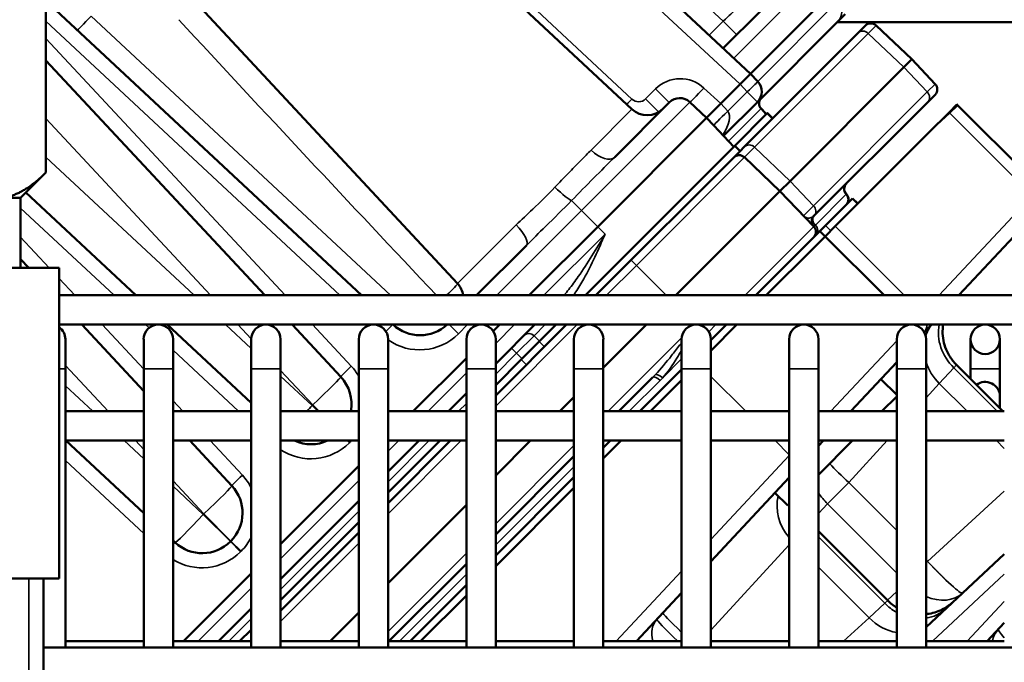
# Model space of a CAD drawing. Header units: inches. Extents: x 1 to 271, y 5 to 171.
# Tile 309 of 334: x 152.26 to 156.22, y 143.33 to 145.91. Entities that reach past the tile are written whole.
import ezdxf

# ---------------------------------------------------------------- set-up
doc = ezdxf.new("R2010")
doc.units = ezdxf.units.IN
doc.header["$LTSCALE"] = 8
doc.header["$MEASUREMENT"] = 0
for name, color, linetype, lineweight in [('Dimension (ANSI)', 7, 'Continuous', 25), ('Visible (ANSI)', 7, 'Continuous', 50), ('Visible Narrow (ANSI)', 7, 'Continuous', 35)]:
    doc.layers.add(name, color=color, linetype=linetype, lineweight=lineweight)
doc.styles.add('Dimension Text', font='tahoma.ttf')
doc.dimstyles.new('Dual Dimension', dxfattribs={"dimscale": 8, "dimtxt": 0.12, "dimasz": 0.098425, "dimexe": 0.125, "dimexo": 0.0625, "dimgap": 0.031496, "dimtad": 0, "dimtih": 1, "dimtoh": 1, "dimrnd": 1e-08, "dimzin": 4, "dimdsep": 46, "dimtxsty": 'Dimension Text', "dimcen": 0.09, "dimdle": 0.393701, "dimclrd": 256, "dimclre": 256, "dimclrt": 256, "dimadec": 0, "dimazin": 1, "dimtfac": 1, "dimtofl": 0, "dimtmove": 0, "dimatfit": 3, "dimfxl": 1, "dimtolj": 1, "dimtzin": 4, "dimlwd": -1, "dimlwe": -1, "dimarcsym": 0})

# ---------------------------------------------------------------- blocks, each defined once
blk = doc.blocks.new('*D10')
at = {"layer": 'Defpoints', "color": 0, "transparency": 16777216}
for p in [(179.2848, 157.7079), (123.1798, 140.6812), (179.2848, 140.6812)]:
    blk.add_point(p, dxfattribs=at)
at = {"layer": 'Dimension (ANSI)', "transparency": 16777216}
for p, q in [((123.1798, 141.1812), (123.1798, 158.7079)), ((179.2848, 141.1812), (179.2848, 158.7079)), ((123.9672, 157.7079), (146.443, 157.7079)), ((178.4974, 157.7079), (156.0215, 157.7079))]:
    blk.add_line(p, q, dxfattribs=at)
for points in [[(123.9672, 157.8392), (123.9672, 157.5767), (123.1798, 157.7079)], [(178.4974, 157.8392), (178.4974, 157.5767), (179.2848, 157.7079)]]:
    blk.add_solid(points, dxfattribs=at)
at = {"layer": 'Dimension (ANSI)', "transparency": 16777216, "insert": (151.2323, 157.7079), "char_height": 0.96, "attachment_point": 5, "style": 'Dimension Text'}
blk.add_mtext('\\A1;{\\H3.0x;(}\\S56.11^ 1425.1 mm;{\\H3.0x;)}', dxfattribs=at)

msp = doc.modelspace()

# ---------------------------------------------------------------- linework, layer by layer
at = {"layer": 'Visible (ANSI)'}
for p, q in [((153.5913, 146.6051), (154.7221, 145.5506)), ((152.3633, 146.5212), (152.3633, 145.2967)), ((154.5628, 146.2877), (155.2, 145.6935)), ((152.3633, 145.9873), (153.634, 144.8023)), ((152.9662, 145.9799), (154.0207, 144.8491)), ((155.5216, 146.0151), (155.2, 145.6935)), ((155.0902, 145.7959), (155.2389, 145.9445)), ((155.5515, 145.9036), (155.2273, 145.5794)), ((156.552, 145.9013), (155.5492, 145.9013)), ((155.5515, 145.9036), (155.5808, 145.9329)), ((155.6623, 145.8872), (155.6319, 145.8567)), ((155.7056, 145.8877), (155.8488, 145.7519)), ((155.1741, 145.3989), (155.6319, 145.8567)), ((153.2445, 144.8023), (152.3633, 145.7473)), ((155.8488, 145.7519), (155.8168, 145.7199)), ((155.8488, 145.7519), (155.9433, 145.6522)), ((155.3589, 145.262), (155.8168, 145.7199)), ((155.1576, 145.6511), (155.2, 145.6935)), ((155.2, 145.6935), (155.2287, 145.6627)), ((155.1576, 145.6511), (155.0797, 145.5733)), ((155.9122, 145.5785), (155.9427, 145.609)), ((154.8725, 145.5781), (154.6529, 145.3586)), ((155.0232, 145.5167), (154.9558, 145.5796)), ((155.0797, 145.5733), (155.0232, 145.5167)), ((155.2273, 145.5794), (155.0915, 145.4436)), ((155.2638, 145.5311), (155.2378, 145.559)), ((155.2632, 145.5305), (155.242, 145.5532)), ((155.9122, 145.5785), (155.4551, 145.1213)), ((155.9988, 145.5378), (156.0308, 145.5697)), ((156.3643, 145.2363), (156.0346, 145.566)), ((154.5848, 145.0783), (155.0232, 145.5167)), ((155.0519, 145.4859), (155.0232, 145.5167)), ((155.2672, 145.5344), (155.1364, 145.4036)), ((155.2678, 145.535), (155.2672, 145.5344)), ((155.2884, 145.5132), (155.2672, 145.5344)), ((155.289, 145.5138), (155.2678, 145.535)), ((155.9167, 145.4557), (155.9988, 145.5378)), ((155.1324, 145.3997), (155.0519, 145.4859)), ((155.9167, 145.4557), (155.541, 145.08)), ((155.1364, 145.4036), (154.5351, 144.8023)), ((155.1576, 145.3824), (155.1364, 145.4036)), ((155.1576, 145.3824), (155.1741, 145.3989)), ((155.1576, 145.3824), (154.5775, 144.8023)), ((155.1753, 145.3574), (155.3184, 145.2215)), ((152.2616, 145.195), (152.3633, 145.2967)), ((155.3184, 145.2215), (155.3589, 145.262)), ((152.2616, 145.195), (152.1735, 145.195)), ((152.2616, 144.913), (152.2616, 145.195)), ((152.2823, 145.2156), (152.7255, 144.8023)), ((155.3184, 145.2215), (154.8992, 144.8023)), ((155.3184, 145.2215), (155.4543, 145.0784)), ((155.6101, 145.1915), (155.502, 145.0833)), ((155.5857, 145.2098), (155.5833, 145.2123)), ((155.6107, 145.1921), (155.6101, 145.1915)), ((155.6101, 145.1915), (155.6313, 145.1703)), ((155.6107, 145.1921), (155.6319, 145.1709)), ((155.4551, 145.1213), (155.4551, 145.1213)), ((156.0388, 144.8023), (156.3373, 145.1225)), ((154.5848, 145.0783), (154.3088, 144.8023)), ((155.502, 145.0833), (155.4793, 145.0607)), ((155.541, 145.08), (155.5005, 145.0394)), ((154.6138, 145.0472), (154.6146, 145.0486)), ((155.4793, 145.0607), (155.221, 144.8023)), ((155.4557, 144.9946), (155.5005, 145.0394)), ((155.4793, 145.0607), (155.5005, 145.0394)), ((155.7376, 144.8023), (155.5005, 145.0394)), ((154.0967, 144.8023), (154.2975, 145.0032)), ((155.2634, 144.8023), (155.4557, 144.9946)), ((152.4166, 144.913), (150.7916, 144.913)), ((152.2941, 144.913), (152.2616, 144.9478)), ((152.4166, 144.913), (152.4166, 143.663)), ((154.5434, 144.8955), (154.5434, 144.8955)), ((172.3631, 144.8023), (152.4166, 144.8023)), ((172.3631, 144.6842), (152.4166, 144.6842)), ((152.7569, 144.4168), (152.5074, 144.6842)), ((152.8521, 144.6842), (153.1899, 144.3692)), ((153.5503, 144.4744), (153.3547, 144.6842)), ((154.1907, 144.6842), (154.1643, 144.6578)), ((154.3321, 144.6842), (154.1742, 144.5263)), ((154.1742, 144.399), (154.4594, 144.6842)), ((154.417, 144.6842), (154.3494, 144.6167)), ((154.6072, 144.5103), (154.7811, 144.6842)), ((155.1029, 144.6842), (155.0403, 144.6217)), ((155.0403, 144.5792), (155.1453, 144.6842)), ((155.8995, 144.653), (155.9286, 144.6842)), ((152.4419, 144.5071), (152.4419, 144.6252)), ((152.7569, 144.6252), (152.7569, 144.5071)), ((152.875, 144.5071), (152.875, 144.6252)), ((153.1899, 144.6252), (153.1899, 144.5071)), ((153.308, 144.5071), (153.308, 144.6252)), ((153.623, 144.6252), (153.623, 144.5071)), ((153.7411, 144.5071), (153.7411, 144.6252)), ((154.0561, 144.6252), (154.0561, 144.5071)), ((154.1742, 144.5071), (154.1742, 144.6252)), ((154.3494, 144.6167), (154.2764, 144.5436)), ((154.4891, 144.6252), (154.4891, 144.5071)), ((154.6072, 144.5071), (154.6072, 144.6252)), ((154.9222, 144.6252), (154.9222, 144.5071)), ((155.0403, 144.5071), (155.0403, 144.6252)), ((155.3553, 144.6252), (155.3553, 144.5071)), ((155.4734, 144.5071), (155.4734, 144.6252)), ((155.7883, 144.6252), (155.7883, 144.5071)), ((155.9065, 144.5071), (155.9065, 144.6252)), ((156.0857, 144.6252), (156.0857, 144.5071)), ((156.2038, 144.5071), (156.2038, 144.6252)), ((154.0561, 144.5496), (153.8421, 144.3356)), ((154.1742, 144.4414), (154.2764, 144.5436)), ((155.7883, 144.5338), (155.6035, 144.3356)), ((156.0286, 144.5226), (156.2157, 144.3356)), ((152.4419, 144.5071), (152.4419, 143.385)), ((152.7569, 144.5071), (152.7569, 143.385)), ((152.875, 144.5071), (152.875, 143.385)), ((153.1899, 144.5071), (153.1899, 143.385)), ((153.308, 144.5071), (153.308, 143.385)), ((153.623, 144.5071), (153.623, 143.385)), ((153.7411, 144.5071), (153.7411, 143.385)), ((154.0561, 144.5071), (154.0561, 143.385)), ((154.1742, 144.5071), (154.1742, 143.385)), ((154.4891, 144.5071), (154.4891, 143.385)), ((154.6072, 144.5071), (154.6072, 143.385)), ((154.9222, 144.5036), (154.7543, 144.3356)), ((154.9222, 144.5071), (154.9222, 143.385)), ((155.0403, 144.5071), (155.0403, 143.385)), ((155.3553, 144.5071), (155.3553, 143.385)), ((155.4734, 144.5071), (155.4734, 143.385)), ((155.7883, 144.5071), (155.7883, 143.385)), ((155.9065, 144.5071), (155.9065, 143.385)), ((156.0857, 144.5071), (156.0857, 144.4656)), ((156.2038, 144.5071), (156.2038, 144.3947)), ((154.8056, 144.4719), (154.6694, 144.3356)), ((154.9222, 144.4611), (154.7967, 144.3356)), ((155.7883, 144.4016), (155.7245, 144.4654)), ((154.0561, 144.4082), (153.9835, 144.3356)), ((155.7286, 144.3356), (155.7883, 144.3953)), ((156.2038, 144.3475), (156.2038, 144.3947)), ((154.4325, 144.3356), (154.4891, 144.3922)), ((152.4419, 144.3356), (152.7569, 144.3356)), ((152.875, 144.3356), (153.1899, 144.3356)), ((153.308, 144.3356), (153.623, 144.3356)), ((153.7411, 144.3356), (154.0561, 144.3356)), ((154.1742, 144.3356), (154.4891, 144.3356)), ((154.6072, 144.3356), (154.9222, 144.3356)), ((155.0403, 144.3356), (155.3553, 144.3356)), ((155.4734, 144.3356), (155.7883, 144.3356)), ((155.9065, 144.3356), (156.2214, 144.3356)), ((152.4419, 144.2175), (152.7569, 144.2175)), ((152.4441, 144.2175), (152.7569, 143.9258)), ((152.875, 144.2175), (153.1899, 144.2175)), ((153.1119, 144.036), (152.9427, 144.2175)), ((153.308, 144.2175), (153.623, 144.2175)), ((153.8654, 144.2175), (153.7411, 144.0932)), ((153.7411, 143.9659), (153.9927, 144.2175)), ((153.7411, 144.0084), (153.9503, 144.2175)), ((153.7411, 144.2175), (154.0561, 144.2175)), ((154.1742, 144.0773), (154.3144, 144.2175)), ((154.1742, 144.2175), (154.4891, 144.2175)), ((154.6361, 144.2175), (154.6072, 144.1886)), ((154.6786, 144.2175), (154.6072, 144.1462)), ((154.6072, 144.2175), (154.9222, 144.2175)), ((155.0403, 144.2175), (155.3553, 144.2175)), ((155.4734, 144.0804), (155.6105, 144.2175)), ((155.4934, 144.2175), (155.4734, 144.1961)), ((155.4734, 144.2175), (155.7883, 144.2175)), ((155.9065, 144.2175), (156.2214, 144.2175)), ((154.4891, 144.1553), (154.1742, 143.8404)), ((153.623, 144.1165), (153.308, 143.8016)), ((154.1742, 143.7555), (154.4891, 144.0705)), ((155.0403, 143.7316), (155.3553, 144.0694)), ((154.4891, 144.0281), (154.1742, 143.7131)), ((155.3495, 143.9565), (155.298, 144.008)), ((153.623, 143.9751), (153.308, 143.6601)), ((153.7411, 143.6442), (154.0561, 143.9592)), ((155.3495, 143.9565), (155.3553, 143.9622)), ((153.308, 143.5753), (153.623, 143.8902)), ((153.308, 143.5329), (153.623, 143.8478)), ((155.4734, 143.8532), (155.7524, 143.5741)), ((152.875, 143.8157), (152.8836, 143.8076)), ((153.1059, 143.8115), (153.1081, 143.8137)), ((155.9065, 143.4671), (156.2214, 143.7608)), ((154.0561, 143.7223), (153.7442, 143.4104)), ((153.1899, 143.6834), (152.9169, 143.4104)), ((155.2824, 143.7193), (155.2824, 143.7193)), ((152.2941, 143.663), (151.9166, 143.663)), ((152.3541, 143.663), (152.2941, 143.663)), ((152.3541, 143.663), (152.4166, 143.663)), ((152.3541, 142.633), (152.3541, 143.663)), ((153.8291, 143.4104), (154.0561, 143.6374)), ((154.7408, 143.4104), (154.9222, 143.605)), ((154.0561, 143.595), (153.8715, 143.4104)), ((153.1899, 143.542), (153.0583, 143.4104)), ((153.5073, 143.4104), (153.623, 143.5261)), ((156.2214, 143.4843), (156.1525, 143.4104)), ((153.1432, 143.4104), (153.1899, 143.4572)), ((155.0618, 143.4781), (155.0618, 143.4781)), ((156.2038, 143.4465), (156.2038, 143.4465)), ((152.7569, 143.4104), (152.4419, 143.4104)), ((153.1899, 143.4104), (152.875, 143.4104)), ((153.1856, 143.4104), (153.1899, 143.4147)), ((153.623, 143.4104), (153.308, 143.4104)), ((154.0561, 143.4104), (153.7411, 143.4104)), ((154.4891, 143.4104), (154.1742, 143.4104)), ((154.9222, 143.4104), (154.6072, 143.4104)), ((155.3553, 143.4104), (155.0403, 143.4104)), ((155.7883, 143.4104), (155.4734, 143.4104)), ((155.5828, 143.4189), (155.5828, 143.4189)), ((156.2214, 143.4104), (155.9065, 143.4104)), ((172.3631, 143.385), (152.3541, 143.385))]:
    msp.add_line(p, q, dxfattribs=at)
msp.add_circle((156.1447, 144.6252), 0.0591, dxfattribs=at)
for centre, radius, start, end in [((155.6843, 145.8652), 0.031, 46.5, 135), ((155.1848, 145.6218), 0.06, 315, 43), ((155.9208, 145.6309), 0.031, 315, 43.5), ((154.9149, 145.5357), 0.06, 47, 135), ((155.264, 145.5736), 0.03, 135, 223), ((154.7835, 145.6164), 0.09, 227, 315), ((155.9498, 145.4811), 0.12, 45, 47.5709), ((155.1539, 145.3349), 0.031, 46.5, 135), ((155.6079, 145.2302), 0.031, 135, 223.1514), ((155.5626, 145.1878), 0.031, 315, 43.1514), ((155.5632, 145.1884), 0.031, 315, 43.5), ((155.477, 145.0994), 0.031, 135, 141.8815), ((155.477, 145.0994), 0.031, 183.3585, 194.3522), ((155.4318, 145.057), 0.031, 315, 43.5), ((153.9548, 144.7878), 0.09, 9.3154, 43), ((152.3828, 144.6252), 0.0591, 0, 55.1335), ((152.8159, 144.6252), 0.0591, 0, 180), ((153.249, 144.6252), 0.0591, 0, 180), ((153.682, 144.6252), 0.0591, 0, 180), ((153.8695, 144.8015), 0.16, 227.1187, 312.8813), ((154.1151, 144.6252), 0.0591, 0, 180), ((154.5482, 144.6252), 0.0591, 0, 180), ((154.9813, 144.6252), 0.0591, 0, 180), ((155.4143, 144.6252), 0.0591, 0, 180), ((155.8474, 144.6252), 0.0591, 0, 180), ((155.81, 144.6451), 0.06, 39.9557, 40.7519), ((153.4333, 144.3653), 0.16, 349.3236, 43), ((156.1447, 144.3947), 0.0591, 0, 126.8281), ((153.4311, 144.3631), 0.16, 245.4674, 294.5326), ((152.9949, 143.9269), 0.16, 315, 43), ((152.9927, 143.9247), 0.16, 227, 315)]:
    msp.add_arc(centre, radius, start, end, dxfattribs=at)
for centre, major_axis, ratio, start_param, end_param in [((155.477, 145.0994), (-0.0216, -0.0223), 0.999982, 4.712389, 6.234637), ((155.3154, 145.2824), (-0.1381, 0.1625), 0.356746, 3.163912, 3.170591)]:
    msp.add_ellipse(centre, major_axis=major_axis, ratio=ratio, start_param=start_param, end_param=end_param, dxfattribs=at)
msp.add_rational_spline([(152.1735, 145.195), (152.2616, 145.195), (152.3633, 145.2967)], [2.03845854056, 2.03845854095, 1.89210380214], degree=2, dxfattribs=at)
for points, knots in [([(155.5782, 145.2211), (155.5791, 145.2184), (155.5803, 145.2164), (155.582, 145.2137), (155.5828, 145.2129), (155.5833, 145.2123)], [0.04712614, 0.04712614, 0.04712614, 0.04712614, 0.08557642, 0.08557642, 0.11649712, 0.11649712, 0.11649712, 0.11649712]), ([(155.975, 144.6842), (155.9742, 144.6786), (155.9736, 144.6729), (155.9726, 144.6548), (155.9732, 144.6422), (155.9768, 144.6175), (155.9798, 144.6053), (155.9881, 144.5817), (155.9934, 144.5704), (156.0078, 144.5462), (156.0176, 144.5337), (156.0286, 144.5226)], [0.2912602, 0.2912602, 0.2912602, 0.2912602, 0.3346292, 0.3346292, 0.4296647, 0.4296647, 0.5247034, 0.5247034, 0.6197392, 0.6197392, 0.738884, 0.738884, 0.738884, 0.738884]), ([(155.9065, 143.5195), (155.9109, 143.52), (155.9152, 143.5206), (155.9393, 143.5249), (155.9586, 143.5316), (155.9835, 143.5449), (155.9904, 143.5492), (156.0005, 143.5563), (156.0037, 143.5588), (156.0086, 143.5627), (156.0101, 143.564), (156.0125, 143.5661), (156.0133, 143.5667), (156.0144, 143.5678), (156.0148, 143.5681), (156.0154, 143.5687), (156.0156, 143.5688), (156.0159, 143.5691), (156.0159, 143.5692), (156.0161, 143.5693), (156.0161, 143.5694), (156.0162, 143.5694), (156.0162, 143.5695), (156.0163, 143.5695), (156.0163, 143.5695), (156.0163, 143.5695), (156.0163, 143.5695), (156.0163, 143.5695), (156.0163, 143.5695), (156.0163, 143.5695)], [0.4272779, 0.4272779, 0.4272779, 0.4272779, 0.4608453, 0.4608453, 0.6133729, 0.6133729, 0.6753602, 0.6753602, 0.7068314, 0.7068314, 0.7226303, 0.7226303, 0.7305379, 0.7305379, 0.7344927, 0.7344927, 0.7364702, 0.7364702, 0.737459, 0.737459, 0.7379535, 0.7379535, 0.7382009, 0.7382009, 0.7382318, 0.7382318, 0.7382585, 0.7382585, 0.7384504, 0.7384504, 0.7384504, 0.7384504]), ([(155.9065, 143.5195), (155.9108, 143.52), (155.9152, 143.5206), (155.9392, 143.5249), (155.9586, 143.5316), (155.9835, 143.5448), (155.9904, 143.5491), (156.0004, 143.5562), (156.0037, 143.5587), (156.0085, 143.5627), (156.0101, 143.564), (156.0125, 143.566), (156.0133, 143.5667), (156.0144, 143.5678), (156.0148, 143.5681), (156.0154, 143.5687), (156.0156, 143.5688), (156.0158, 143.5691), (156.0159, 143.5692), (156.0161, 143.5693), (156.0161, 143.5694), (156.0162, 143.5694), (156.0162, 143.5694), (156.0162, 143.5694), (156.0162, 143.5694), (156.0162, 143.5694), (156.0162, 143.5694), (156.0162, 143.5695), (156.0163, 143.5695), (156.0163, 143.5695)], [0.4273431, 0.4273431, 0.4273431, 0.4273431, 0.4608434, 0.4608434, 0.6133423, 0.6133423, 0.6753812, 0.6753812, 0.7068796, 0.7068796, 0.7226924, 0.7226924, 0.730607, 0.730607, 0.7345653, 0.7345653, 0.7365446, 0.7365446, 0.7375343, 0.7375343, 0.7380293, 0.7380293, 0.7380914, 0.7380914, 0.7381459, 0.7381459, 0.7381683, 0.7381683, 0.7385296, 0.7385296, 0.7385296, 0.7385296])]:
    msp.add_open_spline(points, degree=3, knots=knots, dxfattribs=at)
for points in [[(155.7524, 143.5741), (155.7631, 143.5634), (155.7753, 143.5539), (155.7883, 143.546)], [(155.7524, 143.5741), (155.7631, 143.5634), (155.7753, 143.5538), (155.7883, 143.5459)], [(156.1636, 143.4223), (156.1601, 143.4185), (156.1567, 143.4145), (156.1534, 143.4104)]]:
    msp.add_open_spline(points, degree=3, dxfattribs=at)
at = {"layer": 'Visible Narrow (ANSI)'}
for p, q in [((155.1576, 145.6511), (154.5204, 146.2453)), ((155.4543, 146.0781), (155.1326, 145.7564)), ((154.2793, 146.0042), (154.722, 145.5915)), ((155.2287, 145.6627), (155.5504, 145.9843)), ((155.0897, 145.9046), (155.0226, 145.9672)), ((153.5461, 144.8023), (152.3633, 145.9053)), ((152.525, 145.9036), (152.525, 145.9036)), ((152.5456, 145.9254), (153.7499, 144.8023)), ((155.0337, 145.8486), (155.0897, 145.9046)), ((155.0897, 145.9046), (155.1443, 145.85)), ((155.6738, 145.856), (155.7056, 145.8877)), ((152.3633, 145.8352), (153.3265, 144.8023)), ((155.6738, 145.856), (155.216, 145.3981)), ((155.6738, 145.856), (155.8168, 145.7199)), ((155.8168, 145.7199), (155.9115, 145.6204)), ((154.7776, 145.5924), (154.8179, 145.6327)), ((154.8179, 145.6327), (154.8725, 145.5781)), ((155.0124, 145.6361), (155.0797, 145.5733)), ((155.1863, 145.6203), (155.1576, 145.6511)), ((155.9433, 145.6522), (155.9115, 145.6204)), ((154.7776, 145.5924), (154.8304, 145.5396)), ((155.1085, 145.5425), (155.1863, 145.6203)), ((155.1863, 145.6203), (155.2273, 145.5794)), ((155.4536, 145.1626), (155.9115, 145.6204)), ((154.5197, 145.1435), (154.9558, 145.5796)), ((154.7221, 145.5506), (154.5577, 145.3862)), ((155.0797, 145.5733), (155.1085, 145.5425)), ((155.1112, 145.4224), (155.242, 145.5532)), ((156.0346, 145.566), (156.0017, 145.5349)), ((153.026, 144.8023), (152.3633, 145.513)), ((155.9167, 145.4557), (156.0017, 145.5349)), ((156.0017, 145.5349), (156.3333, 145.2033)), ((155.216, 145.3981), (155.1753, 145.3574)), ((155.216, 145.3981), (155.3589, 145.262)), ((152.3633, 145.3586), (152.9598, 144.8023)), ((154.7405, 144.9226), (155.1753, 145.3574)), ((155.3589, 145.262), (155.4536, 145.1626)), ((155.4607, 145.0845), (155.5852, 145.209)), ((155.5857, 145.2098), (155.5851, 145.2092)), ((156.3333, 145.2033), (155.9594, 144.8023)), ((152.6376, 144.8023), (152.2616, 145.153)), ((154.4795, 145.1836), (154.5197, 145.1435)), ((155.413, 145.1219), (155.4536, 145.1626)), ((154.5197, 145.1435), (154.1786, 144.8023)), ((154.5848, 145.0783), (154.5197, 145.1435)), ((154.2569, 145.0854), (154.0207, 144.8491)), ((154.6146, 145.0486), (154.5848, 145.0783)), ((155.4543, 145.0784), (155.1783, 144.8023)), ((155.5232, 145.0621), (155.502, 145.0833)), ((155.8186, 144.8023), (155.541, 145.08)), ((152.2616, 145.0357), (152.3761, 144.913)), ((154.3683, 144.8023), (154.6146, 145.0486)), ((154.7405, 144.9226), (154.6202, 144.8023)), ((154.7192, 144.944), (154.7405, 144.9226)), ((154.7405, 144.9226), (154.8608, 144.8023)), ((152.4166, 144.8695), (152.4792, 144.8023)), ((152.5894, 144.6842), (152.7569, 144.5046)), ((152.7785, 144.6709), (152.7642, 144.6842)), ((153.0864, 144.6842), (153.1899, 144.5877)), ((153.1899, 144.6265), (153.1361, 144.6842)), ((153.4366, 144.6842), (153.5927, 144.5168)), ((153.6735, 144.6836), (153.6728, 144.6842)), ((153.9868, 144.6842), (154.0236, 144.6474)), ((154.0605, 144.6842), (154.0236, 144.6474)), ((154.1742, 144.6082), (154.2502, 144.6842)), ((154.5021, 144.6842), (154.1742, 144.3563)), ((154.3283, 144.6394), (154.3731, 144.6842)), ((154.975, 144.6839), (154.9753, 144.6842)), ((154.9756, 144.684), (154.9758, 144.6842)), ((154.9762, 144.6842), (154.9761, 144.684)), ((155.0602, 144.6842), (155.0317, 144.6558)), ((155.8494, 144.6842), (155.8494, 144.6842)), ((154.3283, 144.6394), (154.2579, 144.5691)), ((154.3283, 144.6394), (154.3508, 144.6181)), ((154.3706, 144.5955), (154.3494, 144.6167)), ((154.6267, 144.3356), (154.9225, 144.6314)), ((155.5225, 144.3356), (155.7883, 144.6191)), ((153.1381, 144.3356), (152.875, 144.581)), ((154.2579, 144.5691), (154.1742, 144.4853)), ((154.2579, 144.5691), (154.2374, 144.5896)), ((154.2799, 144.5471), (154.2579, 144.5691)), ((152.614, 144.3356), (152.4419, 144.5202)), ((154.2764, 144.5436), (154.2976, 144.5224)), ((154.9222, 144.5463), (154.8462, 144.4702)), ((156.0286, 144.5226), (156.0183, 144.5102)), ((152.4419, 144.5071), (152.4166, 144.5071)), ((152.875, 144.5071), (152.7569, 144.5071)), ((153.308, 144.5071), (153.1899, 144.5071)), ((153.4373, 144.3613), (153.308, 144.4999)), ((153.308, 144.4776), (153.4351, 144.3591)), ((153.7411, 144.5071), (153.623, 144.5071)), ((153.9016, 144.3356), (154.0561, 144.4901)), ((154.1742, 144.5071), (154.0561, 144.5071)), ((154.6072, 144.5071), (154.4891, 144.5071)), ((155.0403, 144.5071), (154.9222, 144.5071)), ((155.0403, 144.476), (155.1807, 144.3356)), ((155.4734, 144.5071), (155.3553, 144.5071)), ((155.9065, 144.5071), (155.7883, 144.5071)), ((155.9597, 144.4474), (156.0183, 144.5102)), ((156.0183, 144.5102), (156.1929, 144.3356)), ((156.2038, 144.5071), (156.0857, 144.5071)), ((152.4419, 144.438), (152.5517, 144.3356)), ((154.7118, 144.3356), (154.8361, 144.4599)), ((155.9597, 144.4474), (155.9065, 144.3892)), ((155.9597, 144.4474), (156.0716, 144.3356)), ((155.9225, 144.4068), (155.9226, 144.4068)), ((152.875, 144.378), (152.9145, 144.3356)), ((153.4351, 144.3591), (153.4373, 144.3613)), ((153.4586, 144.3356), (153.4351, 144.3591)), ((153.4373, 144.3613), (153.463, 144.3356)), ((154.0561, 144.3672), (154.0245, 144.3356)), ((152.6784, 144.2175), (152.7569, 144.1443)), ((152.7569, 144.1824), (152.7241, 144.2175)), ((153.0246, 144.2175), (153.1543, 144.0784)), ((153.5767, 144.2175), (153.5852, 144.209)), ((153.5811, 144.2175), (153.5874, 144.2112)), ((153.5874, 144.2112), (153.5852, 144.209)), ((153.9063, 144.2175), (153.7411, 144.0523)), ((153.7411, 144.1751), (153.7835, 144.2175)), ((154.0354, 144.2175), (153.7411, 143.9232)), ((154.1742, 143.8831), (154.4891, 144.198)), ((154.6293, 144.2175), (154.6327, 144.2141)), ((155.2988, 144.2175), (155.3553, 144.161)), ((155.7494, 144.2175), (155.5954, 144.0491)), ((156.1897, 144.2175), (156.2214, 144.1858)), ((154.6072, 144.1587), (154.6135, 144.1524)), ((155.3553, 144.1573), (155.0403, 143.8195)), ((152.7569, 143.8439), (152.4419, 144.1376)), ((154.4891, 144.1129), (154.1742, 143.798)), ((152.9989, 143.9229), (152.875, 144.0558)), ((153.308, 143.742), (153.623, 144.057)), ((155.5097, 143.9635), (155.5954, 144.0491)), ((155.7883, 143.8562), (155.5954, 144.0491)), ((152.875, 144.0342), (152.9967, 143.9207)), ((155.9127, 143.7319), (156.2214, 144.0143)), ((155.5097, 143.9635), (155.4734, 143.9243)), ((155.5097, 143.9635), (155.7883, 143.6848)), ((152.9967, 143.9207), (152.9989, 143.9229)), ((153.1059, 143.8115), (152.9967, 143.9207)), ((152.9989, 143.9229), (153.1081, 143.8137)), ((153.623, 143.9342), (153.308, 143.6192)), ((153.1059, 143.8115), (153.1468, 143.7706)), ((153.1081, 143.8137), (153.149, 143.7728)), ((153.623, 143.8051), (153.308, 143.4902)), ((155.4734, 143.8304), (155.74, 143.5638)), ((153.149, 143.7728), (153.1468, 143.7706)), ((153.7411, 143.45), (154.0561, 143.765)), ((155.3553, 143.7989), (155.0403, 143.4546)), ((155.3145, 143.7543), (155.3146, 143.7544)), ((155.9127, 143.7319), (155.9065, 143.7381)), ((155.9127, 143.7319), (155.9065, 143.7257)), ((154.9222, 143.6929), (154.6588, 143.4104)), ((155.4734, 143.709), (155.6772, 143.5052)), ((152.2941, 142.633), (152.2941, 143.663)), ((154.0561, 143.6798), (153.7866, 143.4104)), ((155.24, 143.6729), (155.2396, 143.6724)), ((156.2214, 143.6807), (155.9328, 143.4104)), ((152.9764, 143.4104), (153.1899, 143.6239)), ((155.7509, 143.5756), (155.7883, 143.6104)), ((155.74, 143.5638), (155.6772, 143.5052)), ((155.74, 143.5638), (155.7524, 143.5741)), ((156.0716, 143.4104), (156.2214, 143.5704)), ((153.1899, 143.5011), (153.0993, 143.4104)), ((155.5735, 143.4104), (155.6772, 143.5052)), ((155.6179, 143.451), (155.6179, 143.4509))]:
    msp.add_line(p, q, dxfattribs=at)
for centre, radius, start, end in [((154.9169, 145.5337), 0.14, 47, 135), ((154.7493, 145.6207), 0.04, 227, 315), ((153.8681, 144.8029), 0.22, 234.7567, 315), ((153.4318, 144.3667), 0.22, 29.6738, 43), ((153.4296, 144.3645), 0.22, 236.4408, 315), ((153.4318, 144.3667), 0.22, 315, 317.2866), ((152.9934, 143.9283), 0.22, 26.7334, 43), ((152.9934, 143.9283), 0.22, 315, 333.2666), ((152.9912, 143.9261), 0.22, 238.0927, 315)]:
    msp.add_arc(centre, radius, start, end, dxfattribs=at)
for centre, major_axis, ratio, start_param, end_param in [((155.509, 145.946), (0.0424, -0.0424), 0.939693, 0, 1.53589), ((155.0876, 145.9064), (0.0445, 0.0405), 0.046197, 4.717379, 6.286958), ((152.5442, 145.928), (-0.0546, -0.0585), 0.034878, 0, 1.559139), ((155.6538, 145.8348), (-0.0219, 0.0219), 0.939693, 4.738569, 6.283185), ((152.2484, 145.636), (0.117, 0.1091), 0.034878, 6.058881, 6.283185), ((155.0104, 145.6381), (-0.0546, -0.0585), 0.034878, 0, 1.569578), ((155.1848, 145.6218), (0.0439, 0.0409), 0.034878, 4.713607, 6.283185), ((154.72, 145.5934), (-0.0546, -0.0585), 0.034878, 1.187056, 1.569578), ((155.8903, 145.6004), (0.0219, -0.0219), 0.939693, 0, 1.544616), ((155.1104, 145.5405), (-0.0585, -0.0546), 0.034878, 4.713607, 6.283185), ((155.0081, 145.445), (0.099, 0.099), 0.428571, 5.140571, 6.248279), ((155.922, 145.4552), (-0.0818, 0.0878), 0.939626, 4.74519, 4.778998), ((155.1129, 145.4225), (-0.0212, 0.0212), 0.668919, 0, 0.013206), ((154.5893, 145.4222), (0.0636, -0.0636), 0.53137, 4.747296, 6.283185), ((155.196, 145.377), (-0.0219, 0.0219), 0.939693, 4.738569, 6.283185), ((154.417, 145.2461), (0.065, -0.0622), 0.111643, 4.744868, 6.090207), ((155.4325, 145.1425), (0.0219, -0.0219), 0.939693, 0.017494, 1.544616), ((155.4768, 145.0997), (-0.0225, -0.0213), 0.999342, 4.842821, 6.283185), ((155.477, 145.0994), (-0.0219, 0.0219), 0.713544, 6.283135, 7.821718), ((155.1305, 146.0094), (0.3154, -0.894), 0.153558, 0.052296, 0.069644), ((154.2339, 145.0668), (0.0636, -0.0636), 0.326485, 0, 1.53589), ((155.4714, 145.0952), (-0.017, -0.017), 0.000181, 6.283071, 7.172388), ((155.4444, 145.0696), (0.0219, -0.0219), 0.713544, 0, 1.538533), ((153.9622, 144.7946), (0.0586, 0.0545), 0.047538, 4.904823, 6.239232), ((153.7195, 144.6406), (0.0409, 0.0439), 0.034878, 0.139049, 1.224961), ((155.8516, 144.6896), (0.0439, -0.0409), 0.939626, 0.10611, 0.688384), ((156.0761, 144.5638), (-0.139, 0.1296), 0.865893, 0.073145, 0.38817), ((156.1347, 144.6266), (-0.139, 0.1296), 0.865893, 0.49042, 1.540568), ((154.3121, 144.6217), (-0.0212, 0.0212), 0.798985, 4.747296, 6.283185), ((153.5942, 144.5153), (-0.0439, -0.0409), 0.034878, 4.713607, 6.283185), ((156.0761, 144.5638), (-0.139, 0.1296), 0.865893, 0.997471, 1.540568), ((153.4333, 144.3653), (0.117, 0.1091), 0.034878, 4.713607, 6.283185), ((154.8276, 144.4499), (-0.0219, 0.0219), 0.42225, 4.744653, 6.283185), ((154.838, 144.4609), (-0.023, 0.0208), 0.399478, 4.719289, 6.162779), ((154.8619, 144.7038), (-0.175, -0.3124), 0.347619, 0.890003, 0.939085), ((153.4311, 144.3631), (-0.1091, -0.117), 0.034878, 1.366685, 1.569578), ((155.6068, 144.0605), (0.139, -0.1296), 0.08445, 4.102158, 4.70944), ((153.1558, 144.0769), (-0.0439, -0.0409), 0.034878, 4.713607, 6.283185), ((152.9949, 143.9269), (0.117, 0.1091), 0.034878, 4.713607, 6.283185), ((155.6068, 144.0605), (-0.139, 0.1296), 0.722061, 1.242394, 1.545587), ((155.4851, 143.93), (-0.139, 0.1296), 0.865893, 0.447519, 1.436243), ((152.9927, 143.9247), (-0.1091, -0.117), 0.034878, 0, 1.569578), ((152.8427, 143.7638), (0.0409, 0.0439), 0.034878, 0, 0.625413), ((155.4153, 143.8552), (-0.139, 0.1296), 0.529687, 1.542502, 1.542516), ((155.924, 143.7432), (-0.1296, 0.139), 0.08445, 1.573745, 2.357688), ((155.924, 143.7432), (0.1296, -0.139), 0.08445, 4.715338, 6.283185), ((155.924, 143.7432), (0.1296, -0.139), 0.722061, 5.263931, 6.283185), ((155.8564, 143.6802), (0.1296, -0.139), 0.865893, 4.742617, 5.06601), ((154.986, 143.3948), (-0.139, 0.1296), 0.034878, 0, 1.126657), ((155.8564, 143.6802), (0.1296, -0.139), 0.865893, 5.748056, 6.283185), ((154.9615, 143.3686), (-0.139, 0.1296), 0.589944, 0, 0.730308), ((154.9615, 143.3686), (-0.139, 0.1296), 0.034878, 0, 1.204818), ((155.7935, 143.6216), (0.1296, -0.139), 0.865893, 4.742617, 5.431351), ((155.7187, 143.5518), (-0.1296, 0.139), 0.529687, 1.599077, 1.59909), ((155.7935, 143.6216), (0.1296, -0.139), 0.865893, 6.153349, 6.283185), ((156.3373, 143.33), (-0.139, 0.1296), 0.722061, 0, 0.398736), ((156.3373, 143.33), (-0.139, 0.1296), 0.08445, 0, 0.667752), ((156.3373, 143.33), (-0.139, 0.1296), 0.08445, 0, 0.667752)]:
    msp.add_ellipse(centre, major_axis=major_axis, ratio=ratio, start_param=start_param, end_param=end_param, dxfattribs=at)
for points in [[(153.9356, 144.8023), (153.5881, 145.1706), (153.2417, 145.5396), (152.8981, 145.9109)], [(154.6529, 145.3586), (154.5987, 145.3044), (154.5388, 145.244), (154.4795, 145.1836)], [(155.5833, 145.2123), (155.5843, 145.2112), (155.5849, 145.2102), (155.5849, 145.2094)], [(154.8056, 144.4719), (154.8092, 144.4754), (154.8127, 144.479), (154.8162, 144.4827)]]:
    msp.add_open_spline(points, degree=3, dxfattribs=at)
for points, knots in [([(154.4122, 145.2368), (154.4301, 145.2557), (154.448, 145.2743), (154.4831, 145.3106), (154.5003, 145.3282), (154.531, 145.3594), (154.5446, 145.3731), (154.5577, 145.3862)], [0, 0, 0, 0, 0.2356243, 0.2356243, 0.4712014, 0.4712014, 0.6684151, 0.6684151, 0.6684151, 0.6684151]), ([(154.2569, 145.0854), (154.2779, 145.1064), (154.3308, 145.1547), (154.3835, 145.2066), (154.4122, 145.2368)], [11.3233241, 11.3233241, 11.3233241, 11.3233241, 11.606438, 11.9839233, 11.9839233, 11.9839233, 11.9839233]), ([(154.4795, 145.1836), (154.445, 145.1485), (154.3831, 145.0869), (154.3223, 145.028), (154.2975, 145.0032)], [-11.9839233, -11.9839233, -11.9839233, -11.9839233, -11.606438, -11.3233241, -11.3233241, -11.3233241, -11.3233241]), ([(155.413, 145.1219), (155.413, 145.1219), (155.413, 145.1218), (155.4168, 145.1179), (155.4241, 145.1136), (155.4383, 145.1122), (155.4474, 145.115), (155.4527, 145.1192)], [-0.0017485, -0.0017485, -0.0017485, -0.0017485, 0, 0, 0.3290873, 0.4936309, 0.8227182, 0.8227182, 0.8227182, 0.8227182]), ([(154.4486, 144.8023), (154.4552, 144.8098), (154.4751, 144.8338), (154.5323, 144.912), (154.5789, 144.9895), (154.6138, 145.0472)], [-0.7985303, -0.7985303, -0.7985303, -0.7985303, -0.7131047, -0.5348285, -0.002148, -0.002148, -0.002148, -0.002148]), ([(154.6146, 145.0486), (154.6145, 145.0484), (154.6144, 145.0481), (154.5872, 144.9863), (154.551, 144.9037), (154.5046, 144.8272), (154.4896, 144.8065), (154.4865, 144.8023)], [-0.0019173, -0.0019173, -0.0019173, -0.0019173, 0, 0, 0.5348285, 0.7131047, 0.7589906, 0.7589906, 0.7589906, 0.7589906]), ([(154.8162, 144.4827), (154.8391, 144.5067), (154.8719, 144.546), (154.9063, 144.5907), (154.9195, 144.6081), (154.9222, 144.6117)], [-0.6892979, -0.6892979, -0.6892979, -0.6892979, -0.4135788, -0.2757192, -0.2406095, -0.2406095, -0.2406095, -0.2406095]), ([(154.9222, 144.5819), (154.916, 144.5709), (154.8927, 144.5309), (154.8673, 144.4937), (154.8462, 144.4702)], [0.311819, 0.311819, 0.311819, 0.311819, 0.4135788, 0.6892979, 0.6892979, 0.6892979, 0.6892979])]:
    msp.add_open_spline(points, degree=3, knots=knots, dxfattribs=at)

# ---------------------------------------------------------------- dimensions: what is measured, and where the dimension line sits
at = {"layer": 'Dimension (ANSI)'}
dim = msp.add_linear_dim(base=(179.28481, 157.70793), p1=(123.17977, 140.68124), p2=(179.28481, 140.68124), angle=180, text='{\\H3.0x;(}\\S<>^ 1425.1 mm;{\\H3.0x;)}', dimstyle='Dual Dimension', override={"dimgap": 0.031496, "dimtih": 0, "dimtoh": 0, "dimdec": 2, "dimpost": '\\X', "dimtol": 0, "dimlim": 0, "dimtp": 0, "dimtm": 0, "dimtdec": 2, "dimatfit": 1}, dxfattribs=at)
dim.commit()
dim.dimension.update_dxf_attribs({"geometry": '*D10', "text_midpoint": (151.23229, 157.70793), "dimtype": 160})

doc.saveas('drawing.dxf')
